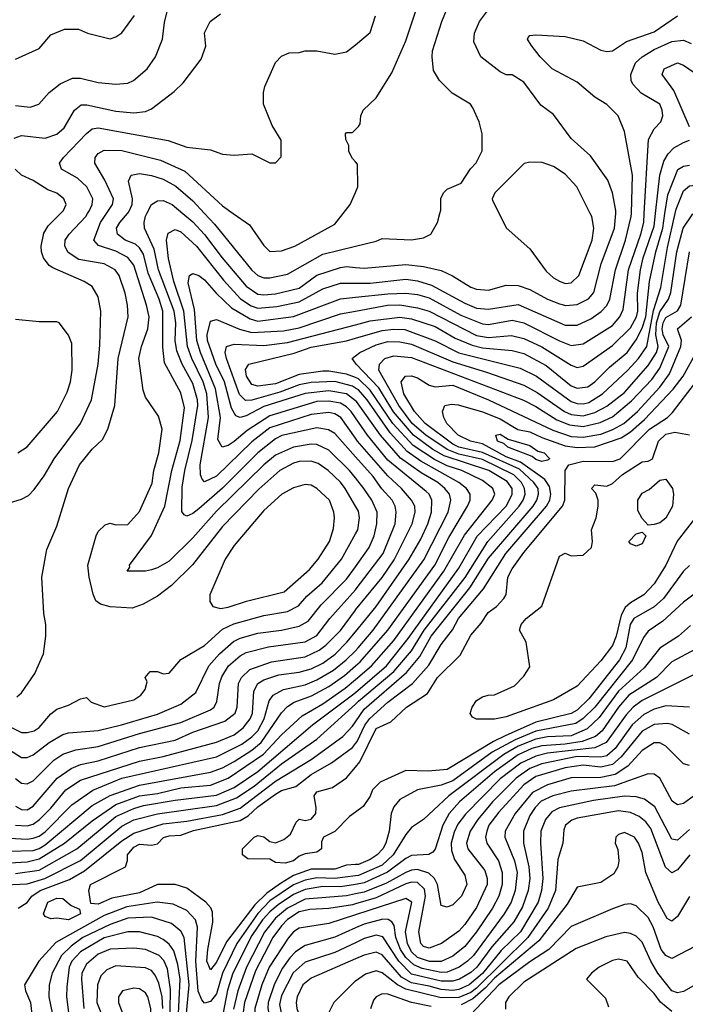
# Model space of a CAD drawing. Header units: inches. Extents: x 1793389 to 1900389, y 320802 to 470796.
# Tile 664 of 752: x 1858864 to 1861116, y 447324 to 450656. Entities that reach past the tile are written whole.
import ezdxf

# ---------------------------------------------------------------- set-up
doc = ezdxf.new("R2010")
doc.units = ezdxf.units.IN
doc.header["$MEASUREMENT"] = 0
for name, color, linetype in [('B8454', 7, 'Continuous'), ('B8455', 7, 'Continuous'), ('B8464', 7, 'Continuous'), ('B8465', 7, 'Continuous')]:
    doc.layers.add(name, color=color, linetype=linetype)

msp = doc.modelspace()

# ---------------------------------------------------------------- linework, layer by layer
at = {"layer": 'B8454', "color": 2}
for points, elevation in [([(1858830, 449020.7), (1858870, 449034), (1858893.6, 449046.4), (1858913.4, 449066.6), (1858947.7, 449112.3), (1858980.9, 449170), (1859069.5, 449290), (1859107.6, 449370), (1859129.6, 449490), (1859135.1, 449555.1), (1859138.4, 449670), (1859130, 449718), (1859110, 449753.2), (1859082, 449770), (1858976.3, 449816.3), (1858964.4, 449824.4), (1858945.2, 449850), (1858938, 449870), (1858937, 449890), (1858946.5, 449933.5), (1858961.1, 449958.9), (1859002.6, 450000)], 370), ([(1858855.1, 448364.9), (1858870, 448378), (1858915.9, 448444.1), (1858945.2, 448510), (1858953.2, 448570), (1858953.2, 448610), (1858946.3, 448646.3), (1858939, 448770), (1858956.5, 448863.5), (1858990, 448942), (1859029.5, 449070), (1859067, 449150), (1859110, 449202.8), (1859144.5, 449235.5), (1859162.7, 449270), (1859186.6, 449350), (1859198, 449510), (1859231.6, 449650), (1859229.6, 449689.6), (1859220.7, 449730), (1859200.5, 449790), (1859187, 449810), (1859149.7, 449829.7), (1859064, 449844), (1859028.6, 449868.6), (1859016.9, 449890), (1859018.7, 449910), (1859031.5, 449930), (1859087.6, 449990), (1859094.1, 450000)], 366), ([(1860000, 449010.3), (1859965.1, 449070), (1859950, 449091.5), (1859907.3, 449130), (1859874.1, 449154.1), (1859850, 449162), (1859810, 449161.1), (1859790, 449155.4), (1859743.8, 449130), (1859673.1, 449066.9), (1859550, 448940.7), (1859448.9, 448811.1), (1859378.3, 448741.7), (1859330, 448705.2), (1859282, 448678), (1859244.7, 448664.7), (1859170, 448668.7), (1859138, 448678), (1859122, 448690), (1859112.5, 448712.5), (1859099.3, 448770), (1859095.1, 448810), (1859122.7, 448910), (1859130, 448924.7), (1859153.6, 448946.4), (1859170, 448952), (1859190, 448946.8), (1859230, 448947.3), (1859270, 448991.3), (1859312.7, 449087.3), (1859318.4, 449130), (1859335.1, 449190), (1859346, 449270), (1859334.2, 449314.2), (1859290, 449379), (1859282, 449402), (1859267.8, 449510), (1859276.2, 449550), (1859297.4, 449610), (1859302.6, 449650), (1859293.7, 449690), (1859250, 449825.2), (1859230.7, 449850.7), (1859190, 449872.1), (1859131.3, 449891.3), (1859115.1, 449910), (1859137.7, 449970), (1859158.2, 450000)], 362), ([(1860000, 449105.3), (1859980.5, 449130), (1859910, 449199.7), (1859870, 449218.3), (1859850, 449219.7), (1859790, 449209.7), (1859730, 449182.6), (1859690.2, 449149.8), (1859530, 448992.8), (1859450, 448902.4), (1859370, 448824.2), (1859330, 448800.7), (1859310, 448794), (1859289.4, 448789.4), (1859228, 448790), (1859236.4, 448803.6), (1859235.3, 448810), (1859309.8, 448910.2), (1859355.4, 449010), (1859378.7, 449130), (1859407.7, 449232.3), (1859422, 449342), (1859410, 449393.2), (1859354.3, 449494.3), (1859348.3, 449548.3), (1859348.7, 449670), (1859336.4, 449710), (1859298.7, 449798.7), (1859282.9, 449862.9), (1859270, 449884.2), (1859255.9, 449895.9), (1859221.2, 449910), (1859195.1, 449930), (1859192, 449950), (1859202.9, 449970), (1859228.8, 450000)], 358), ([(1860000, 449177), (1859930, 449255.6), (1859908.4, 449268.4), (1859870, 449275.1), (1859751.2, 449248.8), (1859730, 449237.7), (1859669.4, 449190.6), (1859550, 449071.1), (1859470, 449000.7), (1859450, 448984.5), (1859430, 448976), (1859420.7, 448980.7), (1859412.3, 448992.3), (1859414.2, 449074.1), (1859423.1, 449130), (1859448.1, 449231.9), (1859467, 449350), (1859465.8, 449370), (1859450, 449424.5), (1859414.2, 449490), (1859395.6, 449535.6), (1859389.8, 449570), (1859392.4, 449630), (1859387.1, 449670), (1859333.8, 449810), (1859319.3, 449879.3), (1859286.3, 449950), (1859285.1, 449970), (1859290, 449990.8), (1859294.6, 450000)], 354), ([(1859416.4, 450000), (1859450, 449972), (1859489.3, 449929.3), (1859548.9, 449850), (1859630, 449754), (1859670, 449727.7), (1859690, 449724.7), (1859730, 449728.1), (1859810, 449747.7), (1859870, 449791.8), (1859950, 449817.4), (1859970, 449821.1), (1860000, 449817.8)], 354), ([(1859489.7, 450000), (1859523.7, 449963.7), (1859650, 449808.4), (1859670, 449790.4), (1859690, 449782), (1859710, 449782), (1859770, 449795.3), (1859890, 449862), (1860000, 449889.4)], 358), ([(1859586.3, 450000), (1859641.4, 449961.4), (1859690, 449891.3), (1859711, 449871), (1859750, 449874), (1859795.3, 449890), (1859930, 449964), (1859958.4, 450000)], 362), ([(1860000, 449240.1), (1859951.1, 449310), (1859930, 449322.3), (1859910, 449327.3), (1859850, 449320.3), (1859710, 449275.1), (1859650, 449227.1), (1859530, 449111.3), (1859490, 449092.7), (1859481.3, 449101.3), (1859475.6, 449115.6), (1859474.3, 449150), (1859502.7, 449310), (1859497.8, 449390), (1859485.5, 449430), (1859446.8, 449510), (1859432.5, 449550), (1859419.8, 449670), (1859385.5, 449770), (1859368.1, 449848.1), (1859360.5, 449910), (1859366.6, 449933.4), (1859390, 449945.5), (1859410, 449938.4), (1859462, 449890), (1859554.2, 449774.2), (1859610.9, 449710.9), (1859647.3, 449687.3), (1859670, 449680.2), (1859734.3, 449685.7), (1859810, 449701.3), (1859890, 449744.9), (1859950, 449764), (1860000, 449764.3)], 350), ([(1860000, 449308.4), (1859985.1, 449330), (1859970, 449346), (1859950, 449357.8), (1859910, 449365.5), (1859870, 449364.4), (1859710, 449315.5), (1859633.9, 449266.1), (1859590, 449228.2), (1859570, 449215.1), (1859549.2, 449210), (1859534.9, 449234.9), (1859543.8, 449310), (1859527.1, 449407.1), (1859475.9, 449530), (1859463.7, 449570), (1859455.3, 449675.3), (1859434.8, 449765.2), (1859439, 449790), (1859450, 449797.3), (1859470, 449790.5), (1859490, 449775.5), (1859528.4, 449730), (1859581.1, 449681.1), (1859643.8, 449643.8), (1859670, 449636.2), (1859790, 449651.3), (1859950, 449711.7), (1860000, 449716.9)], 346), ([(1860000, 449366.8), (1859970, 449389.8), (1859910, 449399.8), (1859830, 449390.7), (1859690, 449346.8), (1859630, 449315.1), (1859610, 449309.7), (1859595.6, 449315.6), (1859580.9, 449340.9), (1859557.4, 449430), (1859528, 449490), (1859499.8, 449570), (1859498.3, 449590), (1859510, 449636), (1859530, 449642), (1859608.3, 449608.3), (1859650, 449597.2), (1859756.6, 449603.4), (1859810, 449613.6), (1859950, 449660.2), (1860000, 449669.6)], 342), ([(1858858, 449190), (1858890, 449211), (1858992, 449330), (1859024.4, 449395.6), (1859036.2, 449430), (1859042, 449470), (1859040.2, 449560.2), (1859030, 449588), (1858998, 449630), (1858990, 449634), (1858930, 449634), (1858850, 449641.2)], 374), ([(1860000, 449409.6), (1859990, 449415.7), (1859930, 449431.4), (1859850, 449428.2), (1859810, 449420.2), (1859744.7, 449395.3), (1859650, 449368.8), (1859627.9, 449367.9), (1859608.2, 449388.2), (1859563.5, 449510), (1859558.9, 449530), (1859563.7, 449550), (1859590, 449558), (1859690, 449553.8), (1859770, 449563.2), (1860000, 449623.7)], 338), ([(1860000, 449444.7), (1859970, 449456.5), (1859910, 449467.1), (1859890, 449466.2), (1859810, 449455.3), (1859730, 449423.5), (1859670, 449415.4), (1859650, 449421.6), (1859631.6, 449450), (1859628.3, 449471.7), (1859639, 449490), (1859792.8, 449527.2), (1859850, 449547.9), (1859970, 449569), (1860000, 449577.9)], 334), ([(1860000, 449493.2), (1859989.3, 449510), (1860000, 449518.3)], 330), ([(1858830, 448263.8), (1858870, 448244.4), (1858890, 448243.8), (1858913.2, 448250), (1858930, 448260.5), (1858970, 448306.8), (1858990, 448322.8), (1859030, 448336), (1859070, 448358), (1859090, 448362), (1859106.4, 448346.4), (1859150, 448331.3), (1859250, 448354.8), (1859274, 448370), (1859288.7, 448390), (1859295.3, 448415.3), (1859288.7, 448430), (1859306, 448450), (1859330.9, 448450.9), (1859350, 448442), (1859370, 448444.7), (1859409.5, 448490.5), (1859490, 448538.4), (1859550, 448593.7), (1859588.7, 448611.3), (1859690, 448640.3), (1859770, 448653.7), (1859807.3, 448672.7), (1859835.2, 448704.8), (1859887.8, 448750), (1859953, 448830), (1860000, 448915.7)], 362), ([(1858830, 448184.9), (1858870, 448159.3), (1858890, 448159.3), (1858910, 448168.2), (1858964.5, 448210), (1859010, 448237.6), (1859030, 448243.1), (1859130, 448250.3), (1859209, 448270), (1859330, 448306), (1859410, 448340.3), (1859460.1, 448379.9), (1859504.2, 448470), (1859539.7, 448510), (1859587.9, 448552.1), (1859610, 448563.1), (1859670, 448579.6), (1859749.8, 448590.2), (1859810, 448604.2), (1859839.8, 448620.2), (1859883.6, 448676.4), (1859970, 448763.1), (1860000, 448805.1)], 358), ([(1858850, 448088), (1858870, 448073), (1858890, 448070.4), (1858910, 448080.5), (1858979.6, 448150), (1859010, 448170.3), (1859054.8, 448185.2), (1859130, 448196.9), (1859270, 448240.8), (1859410, 448277.7), (1859510, 448321.3), (1859522, 448330), (1859531.1, 448348.9), (1859539.7, 448410), (1859547.7, 448432.3), (1859570.9, 448469.1), (1859610, 448503.1), (1859630, 448514.6), (1859705.6, 448534.4), (1859830, 448550.3), (1859870, 448572.2), (1859913.3, 448630), (1860000, 448727.1)], 354), ([(1858850, 447994.4), (1858870, 447983.1), (1858890, 447982), (1858910, 447994.4), (1858991.5, 448090), (1859038.2, 448121.8), (1859070, 448135.6), (1859130, 448147.9), (1859270, 448193.6), (1859390, 448218.3), (1859450, 448244.9), (1859558, 448282), (1859593, 448310), (1859599.7, 448330), (1859604.7, 448410), (1859614.7, 448430), (1859642.7, 448457.3), (1859716.3, 448483.7), (1859830, 448499.6), (1859877, 448523), (1859900.3, 448539.7), (1859950, 448588.7), (1860000, 448658.1)], 350), ([(1858850, 447930.3), (1858890, 447927.9), (1858910, 447934.3), (1858931.5, 447950), (1858970, 447988.5), (1859020.5, 448050), (1859070, 448082.3), (1859270, 448146.7), (1859350, 448163.2), (1859530, 448211.7), (1859590, 448235.6), (1859620.7, 448259.3), (1859644.4, 448290), (1859652.1, 448310), (1859656, 448384), (1859669.8, 448410.2), (1859690, 448422.6), (1859741.2, 448438.8), (1859810, 448447.7), (1859850, 448459.1), (1859890, 448478.5), (1859931.2, 448508.8), (1859971.1, 448550), (1860000, 448585.2)], 346), ([(1858830, 447886.7), (1858890, 447882.8), (1858910, 447886.9), (1858930, 447893.8), (1858950, 447907.9), (1859040.5, 447999.5), (1859111.5, 448048.5), (1859210, 448089.2), (1859530, 448162), (1859615.3, 448204.7), (1859650, 448229), (1859669.8, 448250.2), (1859690.9, 448290), (1859708.6, 448351.4), (1859722, 448370), (1859757.2, 448390), (1859830, 448405.8), (1859870, 448422.4), (1859925.5, 448454.5), (1859968.3, 448490), (1860000, 448520.6)], 342), ([(1858830, 447842.8), (1858910, 447845), (1858930, 447851.2), (1858950, 447864.2), (1859110, 447996.9), (1859170, 448031.3), (1859270, 448065.8), (1859510, 448110.2), (1859550, 448124.7), (1859590, 448145.8), (1859650, 448183.9), (1859681.5, 448210), (1859749.8, 448310.2), (1859770, 448332.2), (1859792.8, 448347.2), (1859851.5, 448368.5), (1859910, 448400.2), (1859962.7, 448437.3), (1860000, 448469.5)], 338), ([(1858830, 447803.2), (1858890, 447806.7), (1858930, 447816.3), (1859016.3, 447870), (1859110, 447945.5), (1859190, 448000.7), (1859270, 448030.2), (1859330, 448037.8), (1859410, 448056.5), (1859510, 448066.2), (1859570, 448089.1), (1859688.7, 448171.3), (1859750, 448236.5), (1859819.3, 448300.7), (1859890, 448340.8), (1859965.8, 448394.2), (1860000, 448423.3)], 334), ([(1858850, 447766.5), (1858930, 447778.8), (1859058, 447850), (1859190, 447960.2), (1859250, 447986.5), (1859283.3, 447996.7), (1859390, 448015.6), (1859530, 448032), (1859590, 448058.2), (1859670, 448112.4), (1859855.1, 448270), (1859990, 448371.2), (1860000, 448379.8)], 330), ([(1858790, 447727.9), (1858890, 447732.1), (1858949.6, 447750), (1859070, 447811.4), (1859210, 447927.7), (1859250, 447949.1), (1859330.7, 447969.3), (1859530, 447997.1), (1859597.4, 448022.6), (1859657.8, 448062.2), (1859750, 448137.6), (1859870, 448221.7), (1860000, 448340)], 326), ([(1858859, 447650), (1858890, 447668.5), (1858906, 447690), (1858933.3, 447710), (1859032.9, 447747.1), (1859083.7, 447776.3), (1859210, 447877.3), (1859250, 447903.2), (1859350, 447935.4), (1859430, 447944.2), (1859550, 447966.2), (1859610, 447988.1), (1859730, 448079.7), (1859850, 448152.7), (1859957, 448230), (1859990, 448265.5), (1860000, 448279.8)], 322), ([(1860000, 447797.1), (1859970, 447795.1), (1859930, 447782.2), (1859850, 447781.6), (1859790, 447759.8), (1859746.6, 447733.4), (1859700.1, 447699.9), (1859659.2, 447660.8), (1859564.3, 447535.7), (1859530, 447467.3), (1859510, 447441.2), (1859497.6, 447470), (1859500.4, 447510), (1859518.2, 447601.8), (1859516.4, 447636.4), (1859510.9, 447650.9), (1859494.5, 447670), (1859430, 447716.9), (1859390, 447729.6), (1859330.4, 447729.6), (1859270, 447701.1), (1859176.5, 447683.5), (1859130, 447663), (1859105.4, 447665.4), (1859098.4, 447710), (1859103.7, 447730), (1859222, 447790), (1859229.4, 447810.6), (1859229.6, 447830), (1859250, 447856), (1859270, 447865.7), (1859310, 447863), (1859330, 447867.7), (1859351.3, 447888.7), (1859370, 447894.6), (1859410, 447896.5), (1859452.7, 447912.7), (1859610, 447945.8), (1859637.6, 447962.4), (1859670, 447992.4), (1859730, 448035.2), (1859750, 448047.6), (1859799, 448061), (1859850, 448102.3), (1859918.9, 448141.1), (1859990, 448193.1), (1860000, 448206.4)], 318), ([(1860000, 447974.7), (1859979.8, 447960.2), (1859930.5, 447909.5), (1859892, 447890), (1859885.4, 447874.6), (1859884.7, 447850), (1859870, 447839), (1859830, 447834), (1859810, 447826), (1859790.8, 447810), (1859762.5, 447802.5), (1859730, 447804), (1859710, 447815.3), (1859636.4, 447816.4), (1859618, 447830), (1859618, 447850), (1859658, 447890), (1859670, 447896), (1859690, 447891), (1859710, 447874.8), (1859730, 447870.6), (1859758.3, 447881.7), (1859780.1, 447899.9), (1859799.3, 447940.7), (1859809.4, 447950.6), (1859830, 447946.8), (1859850, 447950.5), (1859865.6, 447970), (1859867.6, 447990), (1859860.9, 448030), (1859870, 448042.8), (1859922, 448058), (1859970, 448090.7), (1860000, 448127)], 314), ([(1860000, 447759.3), (1859930, 447749.9), (1859870, 447752.6), (1859830, 447743.9), (1859790, 447728.2), (1859710, 447674), (1859670, 447631.9), (1859599.3, 447530), (1859550.2, 447430), (1859530, 447359.5), (1859510, 447333.6), (1859490, 447328), (1859480.1, 447340.1), (1859468.3, 447368.3), (1859460.6, 447470), (1859465.4, 447585.4), (1859459.6, 447610), (1859430, 447641.6), (1859383.1, 447663.1), (1859329.8, 447669.8), (1859226.3, 447653.7), (1859150, 447625), (1858986.3, 447533.7), (1858929.1, 447470.9), (1858880.7, 447390), (1858884, 447370), (1858900.5, 447330), (1858906, 447290)], 322), ([(1860000, 447730), (1859950, 447721.4), (1859890, 447722.6), (1859830, 447713), (1859790, 447695.7), (1859738.5, 447661.5), (1859710, 447636.8), (1859685.8, 447610), (1859650, 447556.9), (1859585.6, 447430), (1859567.4, 447372.6), (1859551.8, 447290)], 326), ([(1860000, 447697.7), (1859970, 447691.4), (1859830, 447680.3), (1859770.3, 447650), (1859730, 447616.1), (1859692, 447568), (1859631.1, 447450), (1859602, 447370), (1859587.4, 447307.4)], 330), ([(1860000, 447664.1), (1859990, 447661.1), (1859910, 447648.6), (1859845.4, 447645.4), (1859810, 447636.8), (1859770, 447610.9), (1859750.2, 447590), (1859720.7, 447550), (1859662.5, 447437.5), (1859625, 447330), (1859619.7, 447290), (1859624.2, 447255.8), (1859706, 447070), (1859761.5, 447001.5), (1859820.6, 446960.6), (1859851.1, 446931.1), (1859911.8, 446790), (1859946.9, 446690), (1859964.3, 446624.3), (1859982, 446510), (1860000, 446442.6)], 334), ([(1859426, 447270), (1859437.7, 447390), (1859420.4, 447550), (1859410, 447571.8), (1859377.8, 447597.8), (1859310, 447619.7), (1859230, 447616.1), (1859170, 447594.8), (1859078, 447550), (1859038.5, 447521.5), (1859006.3, 447490), (1858973.7, 447430), (1858963.7, 447390), (1858963.1, 447350), (1858975.6, 447290)], 326), ([(1860000, 447627), (1859910, 447597.7), (1859810, 447582.4), (1859790, 447569.6), (1859772, 447548), (1859708.1, 447450), (1859683.2, 447390), (1859660.2, 447310), (1859659.7, 447290), (1859669.1, 447250), (1859706.9, 447170), (1859737.6, 447090), (1859764.7, 447050), (1859799.3, 447019.3), (1859890.6, 446970), (1859910.4, 446950), (1859921.1, 446850), (1859998, 446670), (1860000, 446654.3)], 338), ([(1860000, 447582.6), (1859930, 447551.1), (1859830, 447523.5), (1859797.8, 447502.2), (1859778, 447482), (1859753.1, 447446.9), (1859726.3, 447393.7), (1859705.2, 447330), (1859703.9, 447310), (1859711.1, 447271.1), (1859770.2, 447110), (1859795.6, 447070), (1859826.1, 447046.1), (1859950, 447000.9), (1859970.6, 446990), (1859978.5, 446978.6), (1859982.4, 446970), (1859978, 446950), (1859954.7, 446890), (1859958.2, 446850), (1859964.2, 446830), (1860000, 446758.6)], 342), ([(1859399.9, 447270), (1859407.2, 447410), (1859399.1, 447459.1), (1859385.4, 447505.4), (1859370, 447527.8), (1859350, 447543.5), (1859330, 447554), (1859270, 447569.7), (1859230, 447569.7), (1859150, 447549.8), (1859070, 447501.5), (1859040.2, 447470), (1859031.3, 447450), (1859023.6, 447383.6), (1859023.1, 447350), (1859032.9, 447270)], 330), ([(1859372.7, 447230), (1859375, 447375), (1859364, 447444), (1859352.2, 447472.2), (1859335.6, 447490), (1859290, 447509.7), (1859250, 447514), (1859170, 447511.1), (1859130, 447494), (1859090, 447460.7), (1859074.9, 447430), (1859073.1, 447410), (1859080.9, 447310)], 334), ([(1860000, 447532.9), (1859930, 447499.8), (1859830, 447466.9), (1859789.4, 447430.6), (1859750, 447354.5), (1859743.7, 447323.7), (1859750.2, 447290), (1859775.6, 447230), (1859797.7, 447150), (1859816, 447110), (1859834.9, 447090), (1859870, 447072.7), (1860000, 447039.3)], 346), ([(1860000, 447478.2), (1859850, 447413.3), (1859822.4, 447390), (1859803.1, 447350), (1859799.5, 447330), (1859802, 447310), (1859857.2, 447157.2), (1859875.5, 447130), (1859911.5, 447111.5), (1860000, 447087.7)], 350), ([(1859348.1, 447310), (1859346.2, 447350), (1859335.4, 447395.4), (1859322.9, 447422.9), (1859310, 447438.4), (1859290, 447448), (1859190, 447454.3), (1859159, 447441), (1859139.3, 447420.7), (1859127.6, 447390), (1859125.8, 447330), (1859173.4, 447210)], 338), ([(1860000, 447402.8), (1859998.3, 447401.7), (1859926.8, 447330), (1859906.8, 447290), (1859907.3, 447270), (1859946.8, 447190), (1859960.7, 447170), (1859984, 447150), (1860000, 447142.5)], 354)]:
    msp.add_lwpolyline(points, dxfattribs=dict(at, elevation=elevation))
for points, elevation in [([(1859830, 449083.7), (1859790, 449072), (1859750.8, 449050), (1859690, 448995.1), (1859590, 448877.2), (1859559.1, 448830), (1859507.3, 448710), (1859507.7, 448687.7), (1859518, 448670), (1859543.4, 448663.4), (1859570, 448668.5), (1859631.2, 448688.8), (1859759.5, 448720.5), (1859844.9, 448795.1), (1859874.5, 448830), (1859911.8, 448890), (1859926, 448934), (1859929.6, 448970), (1859927, 448990), (1859912, 449030), (1859870, 449069.3), (1859850, 449080.9)], 366), ([(1859030, 447609.7), (1858990, 447616), (1858970, 447613.2), (1858950, 447622), (1858945.2, 447630), (1858959.3, 447670), (1858990, 447683), (1859010, 447682), (1859038.8, 447658.8), (1859066.4, 447646.4), (1859070.6, 447630)], 318), ([(1859250, 447379.5), (1859212, 447370), (1859198.8, 447350), (1859199.1, 447330), (1859235.5, 447230), (1859250, 447198.8), (1859270, 447178.8), (1859290, 447178.8), (1859309.6, 447210.4), (1859308, 447310), (1859297.6, 447350), (1859290, 447362.7), (1859270, 447377)], 342)]:
    msp.add_lwpolyline(points, close=True, dxfattribs=dict(at, elevation=elevation))
at = {"layer": 'B8455', "color": 2}
for points, elevation in [([(1858850, 450365.5), (1858900.2, 450359.8), (1858929.5, 450370.5), (1858964, 450410), (1859001.2, 450438.8), (1859042.5, 450457.5), (1859070, 450458), (1859130, 450443), (1859190, 450437.3), (1859230, 450440.7), (1859249.5, 450450.5), (1859296, 450490), (1859323.7, 450530), (1859347, 450590), (1859354.2, 450645.8), (1859369.6, 450710.4)], 374), ([(1858845.4, 450254.6), (1858870, 450264), (1858950, 450254.9), (1858990, 450268.2), (1859015.1, 450290), (1859049.3, 450350), (1859072.1, 450367.9), (1859092, 450368), (1859190, 450346.7), (1859250, 450340.4), (1859290, 450345.5), (1859310, 450354), (1859387, 450413), (1859417.5, 450442.5), (1859478, 450522), (1859493.6, 450566.4), (1859489.1, 450610.9), (1859508.7, 450650), (1859544.1, 450675.9)], 370), ([(1858850, 450522.8), (1858930, 450558), (1858970, 450604.7), (1859016.4, 450623.6), (1859063.6, 450623.6), (1859094, 450610), (1859170, 450591.3), (1859190, 450598), (1859210, 450611.3), (1859253.2, 450670)], 378), ([(1859094.1, 450000), (1859100.5, 450010), (1859109.6, 450030), (1859111.6, 450050), (1859092, 450090), (1859059.5, 450119.5), (1859006, 450150), (1858999.3, 450170), (1859012.3, 450190), (1859090, 450270.4), (1859110, 450286), (1859130, 450290.4), (1859367, 450247), (1859430, 450224.9), (1859510, 450216), (1859550, 450201), (1859590, 450198), (1859650, 450202), (1859710, 450172), (1859730, 450172), (1859748.4, 450191.6), (1859748.4, 450248.4), (1859718, 450298), (1859689.3, 450370), (1859689.3, 450410), (1859694, 450430), (1859729.1, 450510.9), (1859750, 450532), (1859776.4, 450543.6), (1859810, 450544.7), (1859830, 450551), (1859870, 450551), (1859930, 450538.8), (1859970, 450546.8), (1860000, 450571.2)], 366), ([(1860000, 450175.2), (1859990, 450186), (1859978, 450210), (1859978, 450230), (1859968, 450250), (1859966, 450270), (1859970, 450274), (1859990, 450274), (1860000, 450284)], 362), ([(1859158.2, 450000), (1859178.7, 450030), (1859181.3, 450050), (1859152.7, 450112.7), (1859118, 450170), (1859119.3, 450190), (1859130, 450202.8), (1859150, 450214.9), (1859210, 450213.4), (1859340.9, 450180.9), (1859423.2, 450143.2), (1859550, 450025.5), (1859586.3, 450000)], 362), ([(1859002.6, 450000), (1859012.7, 450010), (1859021.2, 450030), (1859013.2, 450050), (1858990, 450069), (1858960.1, 450080.1), (1858910, 450111.8), (1858870, 450129.3), (1858849.6, 450149.6)], 370), ([(1859228.8, 450000), (1859234, 450006), (1859245.1, 450030), (1859246.3, 450050), (1859232.7, 450110), (1859242, 450130), (1859270, 450135.8), (1859310, 450128.8), (1859350, 450116.5), (1859392.3, 450092.3), (1859450, 450042.4), (1859489.7, 450000)], 358), ([(1859294.6, 450000), (1859310, 450030.7), (1859330, 450043), (1859350, 450044.4), (1859380.5, 450030), (1859416.4, 450000)], 354), ([(1859958.4, 450000), (1859982, 450030), (1860000, 450071.5)], 362)]:
    msp.add_lwpolyline(points, dxfattribs=dict(at, elevation=elevation))
at = {"layer": 'B8464', "color": 2}
for points, elevation in [([(1860000, 449764.3), (1860050, 449764.7), (1860170, 449777.7), (1860210, 449772.7), (1860257.8, 449757.8), (1860370, 449696.9), (1860410, 449680.2), (1860450, 449676.5), (1860550, 449691.8), (1860710, 449622), (1860750, 449622), (1860795.8, 449644.2), (1860831.8, 449668.2), (1860850.8, 449689.2), (1860860.5, 449710), (1860879.2, 449810), (1860913.3, 449910), (1860932.9, 449990), (1860933.3, 450000)], 350), ([(1860000, 449889.4), (1860070, 449906.8), (1860090, 449916), (1860190, 449911), (1860230, 449918), (1860255.3, 449930), (1860278, 449970), (1860285.5, 450000)], 358), ([(1860000, 449623.7), (1860050, 449636.9), (1860150, 449649.2), (1860190, 449643.2), (1860270, 449617.3), (1860337.8, 449577.8), (1860394.6, 449554.6), (1860430, 449545.8), (1860530, 449536.5), (1860570, 449526.5), (1860645.6, 449485.6), (1860730, 449416.5), (1860750, 449408.8), (1860785.9, 449414.1), (1860810, 449430.4), (1860859.8, 449480.2), (1860918.9, 449530), (1860950, 449572.4), (1860970, 449612.2), (1860982.5, 449650), (1860995.1, 449770), (1861016.5, 449870), (1861039.5, 449950), (1861047, 450000)], 338), ([(1860000, 449716.9), (1860110, 449728.3), (1860170, 449730.2), (1860210, 449726), (1860250, 449714.7), (1860356.4, 449656.4), (1860430, 449626.7), (1860450, 449624.4), (1860530, 449639), (1860570, 449630.2), (1860690, 449568.9), (1860730, 449553.7), (1860770, 449559.5), (1860870, 449621.3), (1860894.7, 449650), (1860905.2, 449674.8), (1860923.5, 449810), (1860965.3, 449930), (1860975.1, 449970), (1860976.8, 450000)], 346), ([(1860000, 449817.8), (1860030, 449814.6), (1860170, 449827.7), (1860230, 449821.1), (1860290, 449806.7), (1860328.9, 449788.9), (1860390, 449750.5), (1860410, 449744.4), (1860450, 449740.4), (1860510, 449757.1), (1860550, 449756.4), (1860590, 449743.1), (1860650.2, 449710.2), (1860690, 449694.9), (1860711.4, 449688.6), (1860750, 449692.4), (1860788.3, 449711.7), (1860807, 449733), (1860831.1, 449830), (1860876.4, 449950), (1860880.5, 450000)], 354), ([(1860000, 449577.9), (1860090, 449604.5), (1860130, 449609.2), (1860167.3, 449607.3), (1860269.3, 449569.3), (1860350, 449529.2), (1860557, 449477), (1860612.7, 449450), (1860730, 449364.4), (1860750, 449356.9), (1860770, 449355.8), (1860790, 449360.7), (1860836.3, 449390), (1860921.3, 449470), (1860957.7, 449510), (1860985.3, 449550), (1861008.1, 449671.9), (1861033.6, 449750), (1861055.1, 449884.9), (1861081.8, 450000)], 334), ([(1860000, 449669.6), (1860108.7, 449690), (1860150, 449691.1), (1860210, 449681.3), (1860250, 449669.1), (1860410, 449587.3), (1860450, 449580.7), (1860527.6, 449587.6), (1860570, 449576.9), (1860630, 449548.9), (1860730, 449486.4), (1860750, 449479.3), (1860770, 449483.8), (1860870, 449553.7), (1860930, 449613.7), (1860950.7, 449650), (1860955, 449670), (1860953.6, 449730), (1860963.8, 449810), (1860972.8, 449850), (1861010, 449957.3), (1861014.9, 450000)], 342), ([(1860000, 449518.3), (1860015.1, 449530), (1860070, 449555.8), (1860110, 449566.9), (1860150, 449565.8), (1860190, 449558), (1860330, 449497.8), (1860443.7, 449463.7), (1860570, 449419), (1860614.4, 449394.4), (1860706.7, 449330), (1860730, 449320.2), (1860770, 449315.9), (1860810, 449327.1), (1860850, 449347.7), (1860910, 449394.6), (1860990, 449485.7), (1861018.8, 449530), (1861024.4, 449550), (1861016.6, 449590), (1861018.7, 449630), (1861030, 449667.2), (1861059.2, 449710), (1861066.8, 449733.2), (1861087.2, 449870), (1861108.7, 449950), (1861140.8, 449999.2)], 330), ([(1860485.7, 450000), (1860510, 449952), (1860590, 449881), (1860645.1, 449805.1), (1860670, 449782), (1860690, 449770.6), (1860710, 449763.8), (1860730, 449766), (1860756.2, 449790), (1860800.5, 449910), (1860807, 449950), (1860799.5, 449990), (1860794.5, 450000)], 358), ([(1860000, 448340), (1860010.9, 448350), (1860129.9, 448450.1), (1860190, 448520.3), (1860232.5, 448590), (1860371.6, 448768.4), (1860447.4, 448890), (1860554.2, 449010), (1860567.7, 449030), (1860574.2, 449050), (1860572, 449070), (1860561.8, 449090), (1860536, 449116), (1860430, 449167.6), (1860350, 449185.3), (1860310, 449202.1), (1860238.7, 449250), (1860191.8, 449290), (1860147.3, 449350), (1860079.7, 449470), (1860081.6, 449490), (1860099.3, 449510), (1860130, 449518.9), (1860190, 449512.7), (1860568.3, 449368.3), (1860610, 449347.6), (1860681.7, 449301.7), (1860724.5, 449284.5), (1860770, 449279.3), (1860827.6, 449292.4), (1860870, 449312.6), (1860933.7, 449366.3), (1861002.1, 449437.9), (1861030, 449476.4), (1861059.8, 449550), (1861041.3, 449590), (1861037.4, 449610), (1861040.5, 449630), (1861050, 449647.9), (1861088.9, 449671.1), (1861100.4, 449690), (1861129.8, 449870)], 326), ([(1860000, 448279.8), (1860030, 448322.7), (1860172.4, 448447.6), (1860218.4, 448501.6), (1860256.1, 448570), (1860386.7, 448733.2), (1860450, 448833.4), (1860600.9, 449010), (1860614, 449030), (1860619.8, 449050), (1860617.6, 449070), (1860603.1, 449090), (1860554.8, 449134.8), (1860430, 449191.9), (1860350, 449209.9), (1860330, 449219.1), (1860235.8, 449290), (1860200.4, 449330), (1860163.5, 449390), (1860154.5, 449430), (1860169, 449450), (1860190, 449450.4), (1860210, 449443.8), (1860250, 449419.5), (1860270, 449413.7), (1860330, 449419.6), (1860450.5, 449370), (1860667.4, 449267.4), (1860730, 449245.6), (1860770, 449243.8), (1860830, 449253), (1860871.2, 449268.8), (1860908, 449290), (1860953.7, 449330), (1861030, 449412.9), (1861061.9, 449458.1), (1861100.9, 449550), (1861103.5, 449570), (1861089.4, 449610), (1861137, 449650)], 322), ([(1860000, 448206.4), (1860005.9, 448214.1), (1860031.6, 448268.4), (1860048.2, 448291.8), (1860110, 448346.3), (1860193.3, 448410), (1860248.1, 448471.9), (1860290, 448542), (1860328.9, 448591.1), (1860348.5, 448630), (1860432.8, 448730), (1860508.7, 448850), (1860646.2, 449010), (1860657.6, 449030), (1860660.8, 449050), (1860656, 449076), (1860640.6, 449100.6), (1860558.8, 449158.8), (1860510, 449177.2), (1860430, 449220.2), (1860389.4, 449230), (1860347.3, 449250), (1860309.5, 449290), (1860299.3, 449310), (1860294, 449330), (1860302, 449350), (1860325.4, 449354.6), (1860347.3, 449352.7), (1860430, 449328.9), (1860490, 449305.5), (1860549.4, 449269.4), (1860590, 449261.8), (1860630, 449242.2), (1860710, 449214), (1860750, 449208.3), (1860810, 449211.1), (1860898.6, 449241.4), (1860930, 449260.8), (1860977.3, 449302.7), (1861074.3, 449405.7), (1861108.3, 449450), (1861150, 449524.9)], 318), ([(1860000, 448379.8), (1860104.8, 448470), (1860178.1, 448561.9), (1860350, 448800.3), (1860412.1, 448907.9), (1860510, 449010.4), (1860530.7, 449049.3), (1860529.8, 449070), (1860513.5, 449093.5), (1860451.5, 449130), (1860300.4, 449180.4), (1860261.7, 449201.7), (1860196.5, 449250), (1860129, 449329), (1860078.9, 449410), (1860002, 449490), (1860000, 449493.2)], 330), ([(1860000, 448423.3), (1860054.8, 448470), (1860130, 448554.9), (1860299.3, 448790), (1860368.5, 448911.5), (1860463, 449030), (1860471.5, 449050), (1860465.1, 449070), (1860430, 449096.8), (1860359.5, 449130), (1860310, 449145.8), (1860267.9, 449167.9), (1860195.3, 449215.3), (1860126.5, 449290), (1860050, 449402), (1860010, 449440.7), (1860000, 449444.7)], 334), ([(1860000, 448127), (1860014.9, 448145.1), (1860070, 448257.1), (1860120.1, 448279.9), (1860172.7, 448330), (1860243.8, 448376.2), (1860277.6, 448430), (1860354.5, 448505.5), (1860390, 448573.4), (1860425.6, 448614.4), (1860449.4, 448650), (1860477.2, 448670), (1860502.5, 448697.5), (1860509.5, 448710.5), (1860515.6, 448770), (1860530, 448797.3), (1860570, 448853.4), (1860700.5, 449010), (1860708.3, 449030), (1860709.4, 449130.6), (1860722, 449150), (1860770, 449162.4), (1860870, 449160.5), (1860896, 449170), (1860995.1, 449270), (1861055.6, 449310), (1861073.1, 449326.9), (1861150, 449428)], 314), ([(1860000, 448469.5), (1860016.4, 448483.6), (1860109.8, 448590), (1860268.5, 448810), (1860315.8, 448904.2), (1860378.7, 449010), (1860387.6, 449030), (1860387.6, 449050), (1860375.6, 449070), (1860349.6, 449090), (1860221.7, 449161.7), (1860174.7, 449194.7), (1860117.5, 449257.5), (1860039.8, 449370), (1860010, 449403.5), (1860000, 449409.6)], 338), ([(1860000, 448520.6), (1860009.7, 448530), (1860060.4, 448590), (1860231.3, 448828.7), (1860314, 448990), (1860323, 449030), (1860318, 449050), (1860303, 449070), (1860278.7, 449090), (1860222.4, 449122.4), (1860152.8, 449172.8), (1860084.5, 449250), (1860003.9, 449363.9), (1860000, 449366.8)], 342), ([(1860000, 448585.2), (1860069.7, 448670), (1860181.7, 448830), (1860221.4, 448898.6), (1860244.8, 448950), (1860257.3, 448990), (1860258.9, 449030), (1860249.6, 449050), (1860239.6, 449059.6), (1860110, 449165.7), (1860040.4, 449250), (1860000, 449308.4)], 346), ([(1861158, 448982), (1861088.2, 448891.8), (1861050.4, 448810), (1861010, 448746.6), (1860975.5, 448710), (1860930, 448683.1), (1860912.6, 448667.4), (1860898.7, 448641.3), (1860882, 448570), (1860870, 448538), (1860830, 448486), (1860750, 448401.2), (1860670, 448355.1), (1860510, 448297.2), (1860470, 448289.3), (1860409, 448289), (1860396.4, 448296.4), (1860388.4, 448308.4), (1860395.3, 448330), (1860410, 448352), (1860430, 448364.7), (1860449.1, 448370.9), (1860470, 448371), (1860538, 448402), (1860570, 448434.8), (1860590, 448466), (1860578, 448550), (1860555.3, 448590), (1860561.2, 448610), (1860577.2, 448630), (1860630, 448671.3), (1860690, 448841), (1860710, 448850.7), (1860730, 448842), (1860770, 448844), (1860799, 448870), (1860802, 448890), (1860799, 448930), (1860814, 448970), (1860821.2, 449010), (1860821.2, 449030), (1860813.6, 449053.6), (1860798, 449070), (1860810, 449082), (1860850, 449077.1), (1860870, 449086), (1860903.3, 449116.7), (1860970, 449159.3), (1860990, 449161.6), (1861005.2, 449170), (1861024.7, 449230), (1861050, 449253.4), (1861080.5, 449260.5), (1861130, 449250.7)], 310), ([(1860000, 448658.1), (1860000.8, 448659.2), (1860090, 448768.5), (1860131.3, 448828.7), (1860192.4, 448950), (1860202.4, 448990), (1860200.5, 449010), (1860189.6, 449030), (1860155.8, 449070), (1860110, 449112.6), (1860007.1, 449230), (1860000, 449240.1)], 350), ([(1860000, 448727.1), (1860002.6, 448730), (1860094, 448850), (1860134, 448950), (1860138.3, 448990), (1860134.3, 449010), (1860124.7, 449030), (1860089, 449069), (1860059.7, 449110), (1860000, 449177)], 354), ([(1860000, 448805.1), (1860046.3, 448870), (1860063.5, 448910), (1860072.8, 448950), (1860073, 448990), (1860055.8, 449030), (1860028, 449070), (1860000, 449105.3)], 358), ([(1860000, 448915.7), (1860007.8, 448930), (1860013.3, 448970), (1860010, 448993.2), (1860000, 449010.3)], 362), ([(1861130, 448809.4), (1861110, 448789.5), (1861042.6, 448697.4), (1861010.2, 448669.8), (1860942, 448630), (1860929.2, 448610), (1860914.2, 448530), (1860893.2, 448490), (1860790, 448357.7), (1860750, 448319.2), (1860730, 448307.9), (1860610, 448278.5), (1860506.9, 448233.1), (1860466.6, 448213.4), (1860310, 448118.9), (1860246.6, 448113.4), (1860170, 448115.8), (1860083.7, 448076.3), (1860057.3, 448050), (1860050, 448028.7), (1860026.4, 447993.6), (1860000, 447974.7)], 314), ([(1861210, 448760.5), (1861110, 448684.5), (1861039.4, 448620.6), (1860990, 448586.6), (1860974.3, 448565.7), (1860936.9, 448490), (1860810.1, 448329.9), (1860770, 448290.9), (1860745.5, 448274.5), (1860610, 448248.5), (1860540.3, 448219.7), (1860462.9, 448177.1), (1860330, 448080.8), (1860290, 448065.7), (1860210.4, 448049.6), (1860150, 448017), (1860130, 447992.7), (1860121.3, 447970), (1860114.6, 447910), (1860103.1, 447870), (1860092.9, 447850), (1860074, 447830), (1860050, 447814), (1860010, 447797.7), (1860000, 447797.1)], 318), ([(1861133.5, 448606.5), (1861093.4, 448570), (1861030, 448529.6), (1860976.7, 448463.3), (1860890, 448383.5), (1860825, 448295), (1860783.5, 448256.5), (1860730, 448233.2), (1860650, 448229.2), (1860610, 448221.9), (1860550, 448198.1), (1860501.5, 448170), (1860316.5, 448030), (1860230, 447949.3), (1860190, 447922.7), (1860170, 447899.3), (1860127.9, 447830), (1860090, 447795.5), (1860010, 447760.6), (1860000, 447759.3)], 322), ([(1861150, 448526), (1861070, 448483.6), (1861018.4, 448430), (1860924.9, 448370), (1860890.2, 448330), (1860834.9, 448250), (1860812, 448230), (1860766.5, 448213.5), (1860710, 448204.2), (1860630, 448199.2), (1860596.4, 448190), (1860550, 448169), (1860470, 448110.8), (1860351.8, 448010), (1860316.9, 447970), (1860295.8, 447930), (1860270.3, 447849.7), (1860261.3, 447838.7), (1860248.5, 447831.5), (1860190, 447828.3), (1860170, 447818.3), (1860109, 447771), (1860030, 447735.2), (1860000, 447730)], 326), ([(1861150, 448442), (1860970, 448352.1), (1860939.5, 448330), (1860916, 448304), (1860848.7, 448210), (1860810, 448192.3), (1860650, 448173.6), (1860610, 448164.2), (1860560, 448140), (1860490, 448087.6), (1860372.6, 447967.4), (1860346.1, 447933.9), (1860333.7, 447906.3), (1860324.4, 447870), (1860325.1, 447845.1), (1860334.8, 447814.8), (1860370, 447761), (1860376.4, 447730), (1860359.3, 447690), (1860330, 447660.9), (1860310, 447652.7), (1860290, 447659), (1860278, 447730), (1860268, 447750), (1860248, 447768), (1860210, 447780.3), (1860190, 447778.8), (1860170, 447770.8), (1860105.5, 447734.5), (1860030, 447704), (1860000, 447697.7)], 330), ([(1861130, 448329.5), (1861050, 448334), (1861010, 448323.1), (1860975.5, 448304.5), (1860935.6, 448270), (1860879.1, 448190), (1860850, 448165), (1860830, 448160.7), (1860750, 448162.3), (1860630, 448138.2), (1860590, 448122.5), (1860544, 448090), (1860463.2, 448010), (1860414, 447950), (1860387.6, 447910), (1860376, 447870), (1860380.3, 447850), (1860437.4, 447777.4), (1860446, 447750), (1860445.7, 447730), (1860410, 447652.3), (1860370, 447594), (1860350, 447571.8), (1860290.8, 447530), (1860250, 447514.5), (1860230, 447519.5), (1860221.6, 447530), (1860214.7, 447570), (1860237.4, 447690), (1860233.6, 447713.6), (1860210, 447736), (1860190, 447737.2), (1860170, 447731.8), (1860070, 447684.6), (1860000, 447664.1)], 334), ([(1861130, 448238.4), (1861070.9, 448270.9), (1861054.9, 448274.9), (1861010, 448271), (1860970, 448248.3), (1860898.6, 448161.4), (1860870, 448135.8), (1860830, 448126.3), (1860770, 448133.2), (1860710, 448124.4), (1860610, 448094.8), (1860570, 448067.3), (1860485, 447975), (1860451.7, 447930), (1860444.2, 447910), (1860440.3, 447890), (1860444.4, 447870), (1860483.7, 447810), (1860496.9, 447770), (1860496.1, 447730), (1860484.9, 447690), (1860463.6, 447650), (1860410, 447569.7), (1860370, 447519.7), (1860330, 447487.3), (1860290, 447468.8), (1860251, 447469), (1860210, 447483.2), (1860190, 447501.7), (1860176.2, 447530), (1860169.8, 447570), (1860191.1, 447670), (1860170, 447682.4), (1860000, 447627)], 338), ([(1861130, 448132), (1861110, 448138), (1861050, 448198), (1861030, 448209.5), (1861010, 448209.6), (1860970, 448183.6), (1860921.1, 448130), (1860878.5, 448101.5), (1860830, 448092.3), (1860730, 448090.8), (1860650, 448066.6), (1860599.4, 448040.6), (1860540.3, 447970), (1860507, 447910), (1860505.3, 447890), (1860538.5, 447810), (1860546.7, 447770), (1860540.8, 447710), (1860526.7, 447670), (1860502.7, 447630), (1860399, 447490), (1860379.5, 447470), (1860350.4, 447450), (1860310, 447433.6), (1860290, 447431.6), (1860225.4, 447445.4), (1860197.6, 447457.6), (1860170, 447482.8), (1860152.2, 447510), (1860136.5, 447550), (1860130.8, 447590.8), (1860123.5, 447603.5), (1860111, 447611), (1860092.2, 447612.2), (1860030, 447596.1), (1860000, 447582.6)], 342), ([(1861171.3, 448048.7), (1861110, 448003.7), (1861090, 447999.3), (1861071.8, 448011.8), (1861030, 448089.2), (1861010, 448102.7), (1860990, 448104.5), (1860876.2, 448063.8), (1860730, 448046), (1860667.3, 448030), (1860628.7, 448011.3), (1860607.6, 447990), (1860590, 447962.9), (1860568.9, 447910), (1860568.9, 447870), (1860587.1, 447790), (1860590.2, 447750), (1860584.7, 447710), (1860565.4, 447654.5), (1860536, 447604), (1860461.2, 447518.8), (1860411.2, 447450), (1860390, 447431.9), (1860352.4, 447410), (1860330, 447403.2), (1860290, 447402.3), (1860190, 447426.6), (1860146.3, 447470), (1860092.3, 447552.3), (1860070, 447558.3), (1860030, 447547.1), (1860000, 447532.9)], 346), ([(1861130, 447916.2), (1861090, 447879.5), (1861070, 447883.7), (1861012.7, 447992.7), (1860978, 448018), (1860950, 448026.6), (1860910, 448028.6), (1860805.7, 448014.3), (1860690, 447989.7), (1860664.6, 447975.4), (1860643.1, 447950), (1860627.2, 447910), (1860625.7, 447870), (1860633.6, 447750), (1860629.1, 447710), (1860618, 447670), (1860558, 447570), (1860493.4, 447506.6), (1860430, 447429), (1860384.9, 447390), (1860350, 447374.5), (1860329.4, 447370.6), (1860290, 447374.1), (1860250, 447386.3), (1860190, 447396.8), (1860156.4, 447416.4), (1860090, 447491.3), (1860070, 447500.5), (1860030, 447491.1), (1860000, 447478.2)], 350), ([(1861130.7, 447830), (1861090, 447779.3), (1861070, 447769), (1861048.5, 447788.5), (1860999.2, 447919.2), (1860982, 447942), (1860959.8, 447959.8), (1860930, 447973.7), (1860890, 447979.1), (1860750, 447954), (1860732, 447948), (1860710.7, 447930), (1860705.1, 447914.9), (1860702, 447870), (1860685.1, 447814.9), (1860676.5, 447710), (1860651.5, 447650), (1860582.8, 447550), (1860410, 447379.2), (1860390, 447364.9), (1860350, 447347.9), (1860290, 447346), (1860170, 447375.8), (1860142.6, 447390), (1860090, 447431.2), (1860070, 447438), (1860034.1, 447425.9), (1860000, 447402.8)], 354), ([(1861130, 447689.2), (1861090, 447621.2), (1861070, 447606), (1861054.2, 447614.2), (1861023.5, 447670), (1860982.9, 447770), (1860970, 447838), (1860958, 447870), (1860944, 447890), (1860910, 447905.2), (1860890, 447899), (1860881, 447890), (1860878.8, 447870), (1860887.9, 447847.9), (1860890.8, 447810), (1860887.7, 447790), (1860874.6, 447765.4), (1860830, 447736), (1860750, 447721.2), (1860716.7, 447663.3), (1860620.5, 447539.5), (1860470, 447413.4), (1860440.3, 447379.7), (1860397, 447343), (1860357.3, 447322.7)], 358), ([(1861150, 447520.9), (1861070, 447479.5), (1861050, 447489.5), (1861034.7, 447510), (1861007, 447587), (1860990, 447618.4), (1860950, 447658), (1860930, 447664.5), (1860910, 447662), (1860870, 447647), (1860730, 447587.3), (1860654, 447510), (1860590, 447468.5), (1860485.2, 447390), (1860370.7, 447270)], 362), ([(1861252.3, 447310), (1861204.2, 447344.2), (1861170, 447383.7), (1861151.5, 447391.5), (1861110, 447367.6), (1861090, 447363.6), (1861070, 447369.6), (1861022.6, 447430), (1860999.1, 447470), (1860970, 447535.1), (1860950, 447555.1), (1860930, 447564.5), (1860910, 447567.3), (1860847.5, 447552.5), (1860746.4, 447513.6), (1860570, 447398.9), (1860519.3, 447350), (1860508, 447330), (1860508, 447308)], 366), ([(1861070, 447300.5), (1861031.8, 447331.8), (1861010, 447360.9), (1860955.9, 447415.9), (1860919, 447470), (1860890, 447477), (1860870, 447472.3), (1860824.7, 447450), (1860798, 447430), (1860782, 447410), (1860845.4, 447345.4), (1860856, 447316)], 370), ([(1860256.6, 447316.6), (1860190, 447330.8), (1860110, 447358.7), (1860090, 447359.5), (1860070.4, 447349.6), (1860061.7, 447338.3), (1860050.5, 447309.5)], 358)]:
    msp.add_lwpolyline(points, dxfattribs=dict(at, elevation=elevation))
for points, elevation in [([(1860630, 449160.9), (1860610, 449167.8), (1860598.3, 449178.3), (1860515.1, 449210), (1860502.4, 449222.4), (1860480.9, 449230), (1860475.3, 449250), (1860490, 449253.7), (1860516.5, 449236.5), (1860590, 449214.9), (1860616.5, 449196.5), (1860638, 449190), (1860658, 449170), (1860650, 449166)], 314), ([(1860990, 448946), (1860970, 448968), (1860955.5, 448995.5), (1860955.1, 449030), (1860970, 449054), (1860993.3, 449066.7), (1861030, 449097.3), (1861050, 449101), (1861073, 449070), (1861076.3, 449050), (1861073, 449010), (1861050, 448969.2), (1861030, 448954), (1861010, 448948)], 306), ([(1860950, 448874), (1860930, 448882), (1860925.2, 448890), (1860950, 448916), (1860970, 448922), (1860982, 448910), (1860970, 448882)], 306)]:
    msp.add_lwpolyline(points, close=True, dxfattribs=dict(at, elevation=elevation))
at = {"layer": 'B8465', "color": 2}
for points, elevation in [([(1860285.5, 450000), (1860288.4, 450011.6), (1860288.9, 450051.1), (1860298, 450070), (1860310, 450082), (1860357.2, 450102.8), (1860389.1, 450150.9), (1860408.9, 450171.1), (1860428.4, 450211.6), (1860429, 450270), (1860419, 450310), (1860397.5, 450357.5), (1860388.7, 450370), (1860327.2, 450407.2), (1860284, 450450), (1860264.1, 450484.1), (1860259.3, 450530), (1860260.9, 450550), (1860292, 450650), (1860349.5, 450790.5)], 358), ([(1860000, 450284), (1860010, 450294), (1860016.4, 450303.6), (1860018, 450330), (1860026, 450350), (1860070, 450392), (1860123.7, 450476.3), (1860170, 450584.7), (1860212, 450710)], 362), ([(1860880.5, 450000), (1860881.3, 450010), (1860869.6, 450069.6), (1860853.4, 450113.4), (1860795.3, 450195.3), (1860730, 450254), (1860670, 450335.3), (1860626.8, 450366.8), (1860570, 450444), (1860530, 450469), (1860510, 450469), (1860490, 450479), (1860424, 450530), (1860400.9, 450580.9), (1860402.7, 450610), (1860419.3, 450650), (1860467.5, 450712.5)], 354), ([(1860000, 450571.2), (1860050, 450612), (1860068.4, 450668.4)], 366), ([(1860933.3, 450000), (1860937.4, 450130), (1860910, 450278), (1860889, 450330), (1860850, 450369), (1860810, 450393.2), (1860750, 450444.5), (1860665.1, 450490), (1860624.5, 450530), (1860594, 450570), (1860582, 450590), (1860584, 450596), (1860590, 450602), (1860610, 450604.7), (1860710, 450599.3), (1860770, 450583.8), (1860830, 450553), (1860850, 450547.7), (1860870, 450550.5), (1860917.4, 450582.6), (1861010, 450614.9), (1861090, 450668.4)], 350), ([(1860976.8, 450000), (1860991.8, 450250), (1861010, 450286.8), (1861032.7, 450310), (1861039.3, 450330), (1861038, 450350), (1861029.2, 450370), (1860966.9, 450406.9), (1860938, 450438), (1860932.3, 450450), (1860931.8, 450470), (1860947, 450510), (1860969.8, 450530.2), (1861010, 450554.9), (1861070, 450582.4), (1861110, 450586.4), (1861135.4, 450575.4)], 346), ([(1861130, 450293.2), (1861076.6, 450416.6), (1861037.2, 450470), (1861044, 450490), (1861090, 450510.4), (1861110, 450502), (1861164.2, 450464.2)], 342), ([(1861014.9, 450000), (1861029.8, 450130), (1861043, 450177), (1861057.5, 450202.5), (1861077.4, 450222.6), (1861110, 450240.5), (1861130, 450247.7)], 342), ([(1860000, 450071.5), (1860008, 450090), (1860007.3, 450167.3), (1860000, 450175.2)], 362), ([(1860794.5, 450000), (1860749.3, 450090), (1860710, 450132.7), (1860670, 450159.3), (1860632.1, 450172.1), (1860590, 450174), (1860570.9, 450169.1), (1860472, 450070), (1860462, 450050), (1860463.6, 450043.6), (1860485.7, 450000)], 358), ([(1861047, 450000), (1861056.5, 450063.5), (1861091.1, 450148.9), (1861110, 450160.4), (1861130, 450163.1)], 338), ([(1861081.8, 450000), (1861085.2, 450014.8), (1861110, 450076.3), (1861130, 450094), (1861150, 450095.8), (1861170, 450088.5), (1861290, 450026.7), (1861316.1, 450000)], 334)]:
    msp.add_lwpolyline(points, dxfattribs=dict(at, elevation=elevation))

doc.saveas('drawing.dxf')
